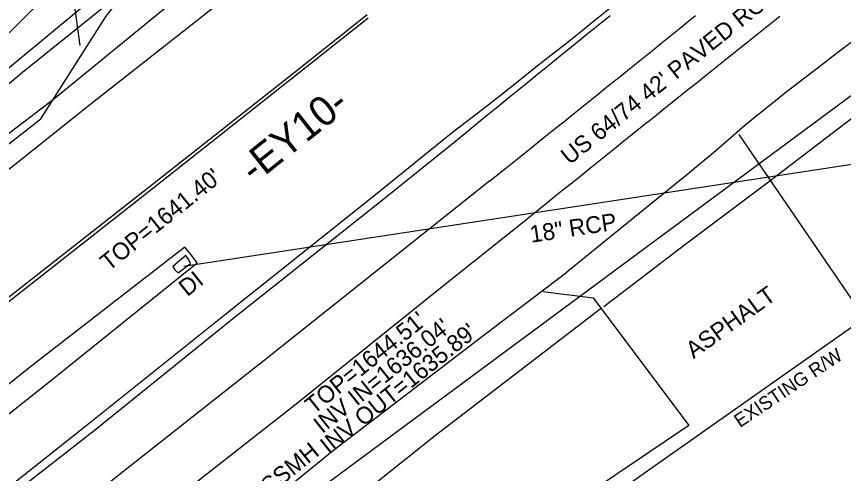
# Model space of a CAD drawing. Extents: x 472260 to 482161, y 489063 to 507124.
# Drawn here: x 473230.7 to 473425.8, y 505872.5 to 505980.3 of the extents above; entities that cross this region are included whole.
import ezdxf

# ---------------------------------------------------------------- set-up
doc = ezdxf.new("R2010")
doc.units = 0
for name, color, linetype in [('Exist Other Culture Gas Pump or Vent Leader', 7, 'Continuous'), ('Exist Other Culture Gas Pump or Vent Text', 7, 'Continuous'), ('Exist Roads Change in Surface', 7, 'Continuous'), ('Exist Structure Minor Drop Inlet Cogo Elevation', 7, 'Continuous'), ('Exist Structure Minor Junction Box Cogo Number', 7, 'Continuous'), ('Exist Structure Minor Pipes CMP 15 Inch Cogo Point CELL', 7, 'Continuous'), ('Exist Structure Minor Pipes CMP 36 Inch Leader', 7, 'Continuous'), ('Exist Structure Minor Pipes CMP 48 Inch', 7, 'Continuous'), ('Exist Structure Minor Pipes CMP 66 Inch Cogo Point CELL', 7, 'Continuous'), ('Exist Utilities Water Meter CELL', 7, 'Continuous'), ('Prop Drainage Structure Drop Inlet Grate 2 Narrow Slots and Sag Grates 840 24 CELL', 7, 'Continuous'), ('Prop Drainage Structure Drop Inlet Grate 2 Wide Slots and Sag Grates 840 22 Label', 7, 'Continuous'), ('Prop Drainage Structure Pipe Collar CELL', 7, 'Continuous'), ('Prop Drainage Structure Pipe CSP 24in Label', 7, 'Continuous'), ('Prop Drainage Structure Pipe CSP 60in Label', 7, 'Continuous'), ('Prop Drainage Structure Pipe Plug Label', 7, 'Continuous'), ('Prop Drainage Structure Pipe RCP 18in Class III', 7, 'Continuous'), ('Prop Drainage Structure Pipe RCP 36in Class III Label', 7, 'Continuous'), ('Prop Drainage Structure Pipe Stub Out CELL', 7, 'Continuous'), ('Prop Earthen Structure Ditch Flow Line', 7, 'Continuous'), ('Prop Erosion Embankment Toe Protection CELL', 7, 'Continuous')]:
    doc.layers.add(name, color=color, linetype=linetype)

msp = doc.modelspace()

# ---------------------------------------------------------------- linework, layer by layer
at = {"layer": 'Exist Structure Minor Drop Inlet Cogo Elevation'}
msp.add_line((473216.6, 505758.57), (473489.27, 505950.31), dxfattribs=at)
at = {"layer": 'Exist Structure Minor Pipes CMP 48 Inch'}
msp.add_line((473270.18, 505921.39), (473464.02, 505950.96), dxfattribs=at)
at = {"layer": 'Exist Structure Minor Pipes CMP 66 Inch Cogo Point CELL'}
for points in [[(472925.77, 505806.99), (472957.1, 505761.71), (472990.52, 505788.72), (473044.6, 505829.92), (473071.13, 505845.65), (473136.73, 505888.47), (473164.61, 505907.5), (473193.39, 505925.68), (473239.38, 505960.83), (473291.57, 506003.47)], [(473369.28, 505911.91), (473388.58, 505926.67), (473407.46, 505940.83), (473443.71, 505968.49)], [(472995.88, 505650.3), (473018.92, 505665.16), (473067.92, 505698.74), (473117.5, 505734.78), (473169.28, 505773.75), (473197.88, 505794.73), (473230.56, 505816.83), (473277.2, 505844.1), (473315.56, 505870.31), (473329.52, 505881.48), (473368.71, 505911.55)]]:
    msp.add_lwpolyline(points, dxfattribs=at)
at = {"layer": 'Exist Utilities Water Meter CELL'}
for p, q in [((473298.92, 505866.47), (473634.21, 506114.54)), ((473313.35, 506038.19), (472919.2, 505711.44))]:
    msp.add_line(p, q, dxfattribs=at)
at = {"layer": 'Prop Drainage Structure Drop Inlet Grate 2 Narrow Slots and Sag Grates 840 24 CELL'}
for points in [[(472855.04, 505664.88), (472884.89, 505685.46), (472924.26, 505712.67), (472958.24, 505737.06), (472988.32, 505758.8), (473018.19, 505781.09), (473049.99, 505804.84), (473078.06, 505826.16), (473116.29, 505855.67), (473148.01, 505880.36), (473178.82, 505904.58), (473212.72, 505931.46), (473247.48, 505959.13), (473282.41, 505986.66), (473300.29, 506000.91)], [(473313.41, 505980.67), (473296.54, 505967.26), (473262.71, 505940.6), (473226.87, 505912.51), (473193.72, 505885.65), (473163.13, 505861.45), (473130.68, 505835.98), (473092.64, 505806.91), (473064.84, 505785.59), (473032.53, 505761.43), (473002.95, 505739.63), (472972.54, 505717.75), (472938.34, 505692.83), (472914.72, 505676.48), (472897.84, 505664.63), (472867.74, 505644.13)], [(473334.29, 505950.91), (473339.17, 505955.01), (473341.11, 505956.58), (473343.05, 505958.16), (473344.99, 505959.73), (473346.94, 505961.3), (473348.88, 505962.87), (473350.82, 505964.44), (473352.76, 505966.01), (473353.22, 505966.38), (473355.17, 505967.95), (473357.11, 505969.52), (473359.05, 505971.09), (473361, 505972.67), (473362.94, 505974.24), (473364.88, 505975.81), (473366.82, 505977.38), (473368.77, 505978.95), (473370.71, 505980.52)], [(473342.36, 505941.54), (473346.15, 505944.53), (473348.1, 505946.09), (473350.05, 505947.66), (473352, 505949.22), (473353.94, 505950.79), (473355.89, 505952.35), (473357.84, 505953.92), (473359.78, 505955.48), (473361.73, 505957.05), (473363.68, 505958.61), (473365.62, 505960.18), (473367.57, 505961.74), (473369.52, 505963.31), (473371.47, 505964.87), (473373.38, 505966.41), (473375.33, 505967.98), (473377.28, 505969.54), (473379.22, 505971.11), (473381.17, 505972.68), (473383.12, 505974.24), (473385.06, 505975.81), (473387.01, 505977.38), (473388.95, 505978.94), (473390.9, 505980.51)], [(473349.96, 505931.61), (473354.14, 505934.99), (473356.09, 505936.56), (473358.03, 505938.12), (473359.98, 505939.69), (473361.93, 505941.25), (473363.87, 505942.81), (473365.82, 505944.38), (473367.77, 505945.94), (473369.72, 505947.51), (473371.66, 505949.07), (473373.61, 505950.64), (473375.56, 505952.2), (473377.5, 505953.77), (473379.45, 505955.33), (473379.53, 505955.4), (473381.48, 505956.96), (473383.43, 505958.52), (473385.38, 505960.08), (473387.34, 505961.64), (473389.29, 505963.2), (473391.24, 505964.76), (473393.19, 505966.32), (473395.14, 505967.88), (473397.09, 505969.44), (473399.04, 505971), (473400.99, 505972.56), (473402.94, 505974.12), (473404.9, 505975.68), (473406.85, 505977.24), (473408.8, 505978.8), (473410.75, 505980.36)], [(472888.52, 505613.23), (472918.34, 505633.77), (472935.31, 505645.98), (472959.56, 505663.19), (472991.98, 505686.48), (473024.27, 505710.18), (473054.52, 505732.53), (473084.81, 505755.35), (473115.55, 505778.57), (473149.17, 505804.97), (473183.52, 505831.66), (473215.69, 505856.69), (473249.02, 505882.61), (473281.28, 505908.68), (473317.03, 505937.05), (473334.29, 505950.91)], [(473342.36, 505941.54), (473323.41, 505926.4), (473289.15, 505899.12), (473255.98, 505873.04), (473222.31, 505846.43), (473189.49, 505821), (473157.23, 505795.58), (473122.81, 505768.69), (473092.99, 505746.16), (473061.49, 505722.3), (473031.35, 505699.93), (472998.81, 505675.98), (472967.46, 505653.18), (472943.59, 505636.63), (472925.4, 505624.17), (472894.91, 505602.84)], [(472901.29, 505592.08), (472931.91, 505613.31), (472950.33, 505625.94), (472957.79, 505631.35), (472974.01, 505643), (473005.44, 505665.63), (473038.25, 505689.54), (473069.53, 505712.25), (473100.05, 505735.21), (473131.15, 505759.33), (473164.94, 505785.45), (473197.65, 505810.86), (473230.52, 505836.97), (473263.59, 505862.99), (473296.66, 505888.87), (473331.1, 505916.59), (473349.96, 505931.61)]]:
    msp.add_lwpolyline(points, dxfattribs=at)
at = {"layer": 'Prop Drainage Structure Pipe CSP 24in Label'}
msp.add_line((473202.15, 505950.13), (473299.24, 506045.68), dxfattribs=at)
at = {"layer": 'Prop Drainage Structure Pipe CSP 60in Label'}
msp.add_lwpolyline([(472919.3, 505724.04), (472958.68, 505759.44), (472982.43, 505776.27), (473058.02, 505827.32), (473134.48, 505888.8), (473181.84, 505924.83), (473232.06, 505967.16), (473286.36, 506010.79)], dxfattribs=at)
at = {"layer": 'Prop Drainage Structure Pipe Plug Label'}
msp.add_lwpolyline([(473267.57, 505921.28), (473268.02, 505920.55), (473268.82, 505919.82), (473271.73, 505922.02), (473271.34, 505922.87), (473270.64, 505923.87), (473267.57, 505921.28)], dxfattribs=at)
at = {"layer": 'Prop Drainage Structure Pipe RCP 18in Class III'}
msp.add_lwpolyline([(473245.74, 505973.49), (473243.54, 505989), (473223.4, 506016.45), (473212.09, 506046.87), (473203.44, 506065.15)], dxfattribs=at)
at = {"layer": 'Prop Drainage Structure Pipe Stub Out CELL'}
for points in [[(473043.18, 505813.66), (473060.32, 505826.37), (473061.46, 505826.04), (473066.17, 505829.06), (473068.63, 505829.39), (473071.1, 505828.23), (473074.52, 505830.49), (473079.11, 505833.86), (473079, 505833.62), (473080.74, 505839), (473091.18, 505848.51), (473097.88, 505848.03), (473113.19, 505859.36), (473145.03, 505884.41), (473175.65, 505908.34), (473209.76, 505935.4), (473236.43, 505956.16), (473251.82, 505980.37), (473258.52, 505988.97), (473289.59, 506014.35)], [(473333.16, 505952.72), (473341.57, 505959.13), (473345.55, 505962.31), (473349.41, 505965.38), (473353.15, 505968.35), (473356.77, 505971.2), (473360.17, 505973.88), (473363.24, 505976.32), (473365.98, 505978.51), (473370.63, 505982.26)], [(473313.65, 505979.91), (473296.94, 505966.72), (473263.13, 505939.94), (473227.42, 505911.84), (473193.86, 505885.14), (473163.52, 505861.04), (473130.93, 505835.48), (473092.96, 505806.5), (473065.32, 505784.92), (473033.03, 505760.71), (473003.62, 505738.81), (472973.09, 505716.78), (472938.55, 505692.16), (472915.21, 505675.84), (472898.1, 505664.05), (472868.32, 505643.36)], [(473427.57, 505974.18), (473424.14, 505971.56), (473419.9, 505968.29), (473415.58, 505964.95), (473411.91, 505962.1), (473408.89, 505959.72), (473404.66, 505956.32), (473401.89, 505954.01), (473398.68, 505951.21), (473394.65, 505947.77), (473392.06, 505945.59), (473389.15, 505943.19), (473385.94, 505940.58), (473360.5, 505919.98)], [(472886.73, 505614.97), (472917.39, 505635.43), (472934.71, 505647.79), (472958.5, 505664.77), (472990.88, 505687.92), (473022.93, 505711.49), (473053.36, 505733.83), (473083.77, 505756.56), (473114.56, 505780.22), (473147.97, 505806.17), (473182.36, 505832.9), (473214.59, 505858.02), (473247.4, 505884.04), (473280.05, 505910.17), (473315.39, 505938.32), (473333.16, 505952.72)], [(472903.56, 505588.34), (472934.44, 505609.43), (472953.1, 505621.95), (472955.83, 505618.6), (472956.18, 505618.7), (472965.18, 505619.51), (472981.82, 505631.07), (473013.73, 505654.61), (473047.52, 505678.68), (473078.55, 505700.9), (473110.04, 505723.58), (473141.33, 505747.53), (473175.95, 505773), (473208.16, 505799.06), (473240.66, 505825.17), (473272.82, 505851.45), (473305.48, 505878), (473340.98, 505905.18), (473360.5, 505919.98)]]:
    msp.add_lwpolyline(points, dxfattribs=at)
at = {"layer": 'Prop Earthen Structure Ditch Flow Line'}
for points in [[(473449.49, 505919.11), (473430.84, 505909.1), (473401.15, 505952.49)], [(473354.97, 505915.45), (473366.7, 505913.94), (473389.33, 505883.82), (473351.26, 505858.11), (473402.13, 505828.44)]]:
    msp.add_lwpolyline(points, dxfattribs=at)
at = {"layer": 'Prop Erosion Embankment Toe Protection CELL'}
msp.add_lwpolyline([(473037.2, 505744.45), (473038.94, 505742.78), (473040.34, 505740.94), (473077.02, 505768.51), (473096.42, 505783.14), (473130.73, 505809.62), (473161.75, 505833.47), (473238.28, 505894.04), (473273.29, 505922.16), (473271.99, 505923.96), (473270.41, 505925.84), (473234.72, 505898.19), (473189.77, 505862.54), (473158.34, 505837.86), (473126.71, 505813.44), (473092.86, 505787.01), (473073.27, 505772.17), (473037.05, 505744.46)], dxfattribs=at)

# ---------------------------------------------------------------- texts
at = {"layer": 'Exist Other Culture Gas Pump or Vent Leader'}
msp.add_text("TOP=1644.51'", height=4, rotation=38.7, dxfattribs=at).set_placement((473300.8, 505886.33))
at = {"layer": 'Exist Other Culture Gas Pump or Vent Text'}
for s, p in [("INV IN=1636.04'", (473302.81, 505881.74)), ("INV OUT=1635.89'", (473304.36, 505876.89)), ('SSMH', (473290.36, 505867.33))]:
    msp.add_text(s, height=4, rotation=38.7, dxfattribs=at).set_placement(p)
at = {"layer": 'Exist Roads Change in Surface'}
msp.add_text('ASPHALT', height=4, rotation=35.8453, dxfattribs=at).set_placement((473390.42, 505899.43))
at = {"layer": 'Exist Structure Minor Junction Box Cogo Number'}
msp.add_text('18" RCP', height=4, rotation=8.6726, dxfattribs=at).set_placement((473352.12, 505926.91))
at = {"layer": 'Exist Structure Minor Pipes CMP 15 Inch Cogo Point CELL'}
msp.add_text('EXISTING R/W', height=3.2, rotation=33.75, dxfattribs=at).set_placement((473401.36, 505883.2))
at = {"layer": 'Exist Structure Minor Pipes CMP 36 Inch Leader'}
msp.add_text("TOP=1641.40'", height=4, rotation=38.7, dxfattribs=at).set_placement((473252.45, 505920.09))
at = {"layer": 'Prop Drainage Structure Drop Inlet Grate 2 Wide Slots and Sag Grates 840 22 Label'}
msp.add_text("US 64/74 42' PAVED ROADWAY", height=4, rotation=38.7, dxfattribs=at).set_placement((473361.15, 505945.15))
at = {"layer": 'Prop Drainage Structure Pipe Collar CELL'}
msp.add_text('-EY10-', height=7, rotation=38.4983, dxfattribs=at).set_placement((473286.79, 505940.69))
at = {"layer": 'Prop Drainage Structure Pipe RCP 36in Class III Label'}
msp.add_text('DI', height=4, rotation=38.7, dxfattribs=at).set_placement((473270.98, 505914.08))

doc.saveas('drawing.dxf')
